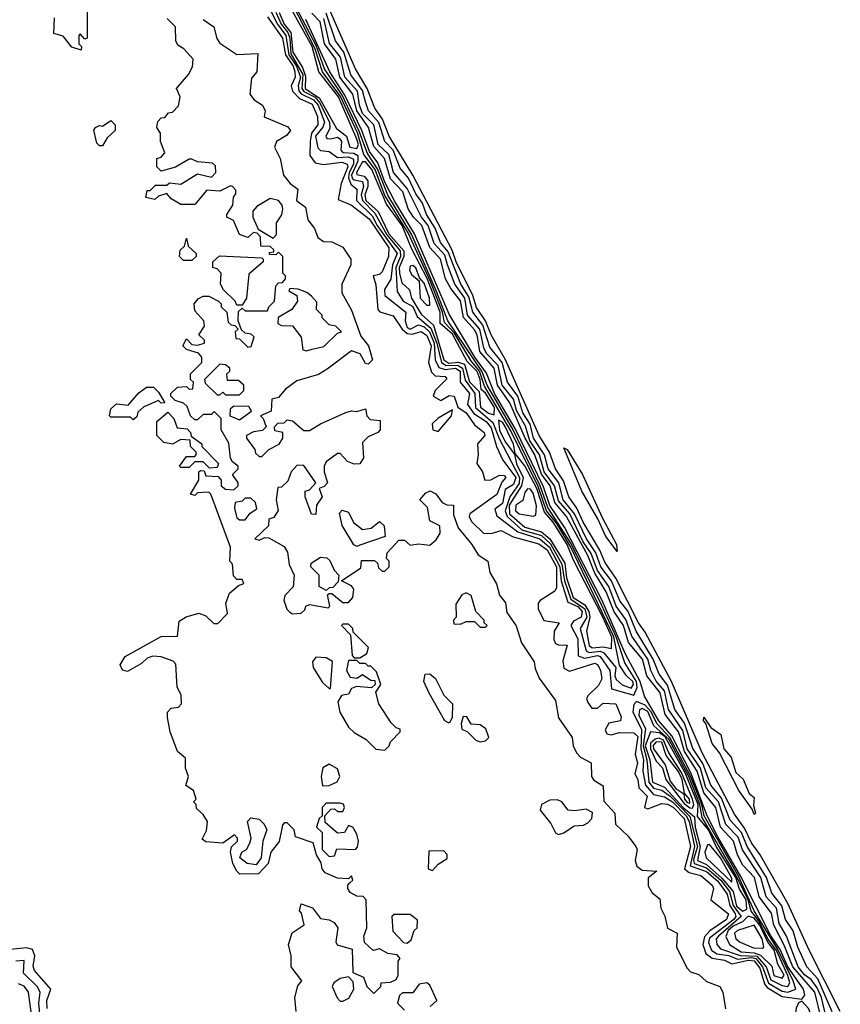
# Model space of a CAD drawing. Extents: x 2889633 to 3052318, y 540750 to 918690.
# Tile 596 of 656: x 2993679 to 2996613, y 826001 to 829521. Entities that reach past the tile are written whole.
import ezdxf

# ---------------------------------------------------------------- set-up
doc = ezdxf.new("R2010")
doc.units = 0

msp = doc.modelspace()

# ---------------------------------------------------------------- linework, layer by layer
at = {"layer": '0CON02XD'}
for points in [[(2995875, 827106.2), (2995886.7, 827133.3), (2995884.1, 827155), (2995842.4, 827222.4), (2995811.9, 827315), (2995759.3, 827429.3), (2995649.7, 827649.7), (2995567, 827777), (2995540, 827855), (2995442.9, 828055), (2995350.8, 828215), (2995332, 828265), (2995210.4, 828445), (2995169, 828549), (2995081.5, 828751.5), (2994995, 828893.3), (2994958.3, 828988.3), (2994922.5, 829042.5), (2994892, 829125), (2994831.7, 829251.7), (2994768.7, 829345), (2994738.6, 829428.6), (2994556.5, 829776.5)], [(2995865, 827131.8), (2995873.6, 827145), (2995871.2, 827155), (2995848.6, 827175), (2995824, 827214), (2995803.6, 827315), (2995649.6, 827635), (2995599.5, 827719.5), (2995563.2, 827765), (2995532.6, 827852.6), (2995435, 828051.8), (2995341.1, 828211.1), (2995323, 828265), (2995292.1, 828302.1), (2995232, 828402), (2995198.4, 828438.4), (2995190.8, 828475), (2995147.3, 828585), (2995068.6, 828758.6), (2994985, 828892.5), (2994950.3, 828985), (2994909.6, 829039.6), (2994886.5, 829116.5), (2994826.2, 829246.2), (2994761.6, 829335), (2994736, 829416), (2994686.5, 829515), (2994600, 829680)], [(2994575, 829555.6), (2994601.1, 829505), (2994631.1, 829465), (2994641.1, 829395), (2994668.8, 829355), (2994682.7, 829315), (2994674.5, 829285), (2994677.1, 829267.1), (2994685.8, 829255.8), (2994730, 829235), (2994745.8, 829215), (2994768.5, 829155), (2994763.1, 829136.9), (2994736.9, 829105), (2994745, 829063.3), (2994755, 829053.8), (2994785, 829050), (2994815, 829028.5), (2994855, 829031.2), (2994872.4, 829022.4), (2994872.3, 829005), (2994857.4, 828975), (2994855.3, 828955.3), (2994863, 828933), (2994884, 828915), (2994882.9, 828875), (2994939.5, 828819.5), (2994956.8, 828785), (2995028.5, 828685), (2995011.8, 828645), (2995006.4, 828593.6), (2994983.7, 828556.3), (2994984.5, 828534.5), (2995060, 828475), (2995057.5, 828445), (2995065, 828420.8), (2995075, 828414.5), (2995105, 828430), (2995125, 828423.6), (2995143.8, 828405), (2995161.1, 828365), (2995164.5, 828304.5), (2995177.4, 828277.4), (2995200.9, 828270.9), (2995237.5, 828275), (2995253.5, 828265), (2995254, 828225), (2995287.8, 828185), (2995280, 828145), (2995303.3, 828113.3), (2995347.1, 828085), (2995365, 828062.5), (2995383.3, 827995), (2995406.9, 827946.9), (2995452.7, 827885), (2995445, 827859.2), (2995415, 827841.2), (2995405, 827792), (2995378.3, 827771.7), (2995385, 827747.5), (2995460.5, 827690.5), (2995539.2, 827665), (2995573.9, 827635), (2995610.8, 827565), (2995615.3, 827515), (2995638.6, 827438.6), (2995675, 827422.7), (2995690.4, 827405), (2995687.1, 827385), (2995659.2, 827370.8), (2995650, 827355), (2995675, 827307.5), (2995676.4, 827246.4), (2995698.8, 827238.8), (2995745, 827247.9), (2995755, 827244.3), (2995788.9, 827195), (2995795, 827128.8), (2995875, 827106.2)], [(2994885, 829060.6), (2994890, 829075), (2994885, 829094), (2994818.8, 829245), (2994749.1, 829335), (2994724.3, 829425), (2994642.3, 829572.3)], [(2996613.1, 825975), (2996501.4, 826195), (2996425, 826361.2), (2996326.9, 826535), (2996295, 826578), (2996270.5, 826630.5), (2996235, 826681.2), (2996119.3, 826900.7), (2996009.5, 827155), (2995915, 827332), (2995891.9, 827365), (2995810.5, 827525), (2995771.7, 827581.7), (2995753.5, 827625), (2995693.5, 827725), (2995671.5, 827775), (2995641.9, 827815), (2995623.1, 827873.1), (2995594.3, 827915), (2995573.3, 827975), (2995536.9, 828035), (2995416.2, 828305), (2995365, 828394), (2995345, 828444.2), (2995312.7, 828492.7), (2995299.6, 828535), (2995239.5, 828655), (2995225, 828697.5), (2995084.5, 828965), (2995000.6, 829105), (2994976.4, 829165), (2994949.4, 829205), (2994920.9, 829275), (2994880, 829345), (2994787.2, 829557.2)], [(2993920, 829555), (2993920, 829455), (2993911.7, 829451.7), (2993895, 829470), (2993890, 829465), (2993890, 829435), (2993900, 829425), (2993898.3, 829411.7), (2993865, 829422.5), (2993835, 829462.5), (2993801.7, 829471.7), (2993803, 829527)], [(2994570, 828495), (2994590, 828515), (2994595, 828570), (2994605, 828580), (2994618.3, 828581.7), (2994630, 828595), (2994630, 828605), (2994620, 828615), (2994620, 828675), (2994605, 828690), (2994595, 828680), (2994571.7, 828681.7), (2994571.7, 828688.3), (2994588.3, 828691.7), (2994588.3, 828698.3), (2994575, 828710), (2994541.7, 828711.7), (2994540, 828745), (2994528.3, 828758.3), (2994515, 828760), (2994495, 828742.5), (2994465, 828753.3), (2994443, 828803), (2994420, 828815), (2994420, 828825), (2994441.7, 828858.3), (2994443, 828887), (2994451.7, 828898.3), (2994451.7, 828911.7), (2994440, 828925), (2994433, 828927), (2994395, 828907.5), (2994348.3, 828911.7), (2994305, 828860), (2994255, 828860), (2994220.7, 828880.7), (2994205, 828900), (2994175, 828890), (2994161.7, 828878.3), (2994130, 828885), (2994135, 828910), (2994145, 828910), (2994165, 828930), (2994205, 828930), (2994215, 828937.5), (2994255, 828932.5), (2994315, 828970), (2994365, 828957.5), (2994380, 828975), (2994378.8, 828998.8), (2994368.3, 829008.3), (2994315, 829012.5), (2994295, 829022.5), (2994285, 829022.5), (2994236.4, 828993.6), (2994185, 828980), (2994170, 828995), (2994170, 829025), (2994185, 829030), (2994197.5, 829045), (2994182.5, 829085), (2994182.5, 829115), (2994170, 829135), (2994173, 829157), (2994185, 829170), (2994198.3, 829171.7), (2994211.7, 829188.3), (2994225, 829190), (2994247, 829213), (2994252.5, 829245), (2994240, 829275), (2994282.5, 829325), (2994297, 829353), (2994299.3, 829379.3), (2994266.4, 829416.4), (2994245, 829430), (2994237.5, 829445), (2994236.7, 829495), (2994206.2, 829525)], [(2994335, 829521.2), (2994373.3, 829495), (2994384.1, 829454.1), (2994395, 829437.5), (2994455, 829396.2), (2994530, 829400), (2994527.5, 829335), (2994508.3, 829311.7), (2994502.5, 829255), (2994517.5, 829235), (2994547.5, 829215), (2994556.7, 829195), (2994553.6, 829173.6), (2994638.3, 829138.3), (2994647.5, 829125), (2994633, 829107), (2994597.5, 829085), (2994590, 829065), (2994610, 829025), (2994622, 828965), (2994646.7, 828935), (2994673.3, 828915), (2994668.8, 828875), (2994700.7, 828850.7), (2994708.8, 828805), (2994733.3, 828775), (2994745, 828742.5), (2994765, 828727.5), (2994795, 828726.7), (2994835, 828707.5), (2994862.5, 828665), (2994863.3, 828645), (2994831.2, 828575), (2994831.2, 828545), (2994865, 828482.5), (2994899.3, 828389.3), (2994926.7, 828355), (2994940, 828305), (2994925, 828290), (2994915, 828292.5), (2994896.4, 828326.4), (2994865, 828337.5), (2994778.3, 828271.7), (2994747.3, 828252.7), (2994670, 828230), (2994630, 828200), (2994605, 828170), (2994580, 828165), (2994578.3, 828121.7), (2994540, 828105), (2994550, 828095), (2994560, 828065), (2994547, 828053), (2994515, 828047.5), (2994490, 828035), (2994490, 828025), (2994520, 827985), (2994521.7, 827971.7), (2994535, 827960), (2994545, 827960), (2994570, 827985), (2994606.4, 828003.6), (2994620, 828025), (2994620, 828045), (2994591.7, 828051.7), (2994590, 828065), (2994601.7, 828078.3), (2994625, 828080), (2994635, 828090), (2994655, 828087.5), (2994695, 828052.5), (2994715, 828052.5), (2994755, 828076.7), (2994845, 828116.2), (2994865, 828122.5), (2994885, 828120), (2994915, 828130), (2994920, 828105), (2994931.7, 828091.7), (2994968.3, 828088.3), (2994967.5, 828055), (2994960, 828045), (2994925, 828030), (2994905, 828010), (2994908.8, 827955), (2994895, 827933.3), (2994875, 827932), (2994851.7, 827941.7), (2994825, 827970), (2994815, 827970), (2994775, 827940), (2994767.5, 827925), (2994767.5, 827905), (2994780, 827865), (2994768.3, 827851.7), (2994750, 827845), (2994760, 827815), (2994740, 827785), (2994738.3, 827751.7), (2994723, 827753), (2994700, 827815), (2994700, 827835), (2994715, 827840), (2994737.5, 827865), (2994695, 827927.5), (2994671.7, 827928.3), (2994650, 827905), (2994638.3, 827871.7), (2994615, 827850), (2994601.7, 827848.3), (2994596.2, 827805), (2994603.3, 827766.7), (2994588.3, 827741.7), (2994570, 827735), (2994568.3, 827711.7), (2994520, 827665), (2994535, 827660), (2994555, 827670), (2994569.3, 827669.3), (2994625, 827637.5), (2994637, 827617), (2994643, 827573), (2994660, 827535), (2994657, 827493), (2994627.5, 827462.5), (2994623.8, 827446.2), (2994634.1, 827414.1), (2994645, 827402.5), (2994655, 827397.5), (2994685, 827400), (2994698.3, 827411.7), (2994702.5, 827425), (2994715, 827430), (2994781.7, 827418.3), (2994787.5, 827425), (2994780, 827465), (2994785, 827470), (2994795, 827470), (2994835, 827437.5), (2994855, 827437.5), (2994870, 827455), (2994873.3, 827485), (2994865, 827497.5), (2994830, 827515), (2994898.3, 827561.7), (2994901.7, 827588.3), (2994947.5, 827587.5), (2994958.3, 827578.3), (2994961.7, 827561.7), (2994975, 827550), (2994985, 827550), (2995000, 827565), (2995000, 827585), (2994990, 827595), (2994992.5, 827615), (2995035, 827660), (2995055, 827660), (2995075, 827642.5), (2995105, 827647.5), (2995145, 827642.5), (2995168.3, 827661.7), (2995182.5, 827685), (2995181.7, 827711.7), (2995145, 827730), (2995137, 827777), (2995110, 827805), (2995130.7, 827829.3), (2995147, 827837), (2995166.4, 827826.4), (2995190, 827795), (2995206.2, 827786.2), (2995230, 827785), (2995230.7, 827750.7), (2995246.7, 827705), (2995296.2, 827645), (2995318.3, 827608.3), (2995352.5, 827585), (2995360, 827545), (2995383.9, 827503.9), (2995394.2, 827464.2), (2995415.8, 827435.8), (2995421.4, 827401.4), (2995453.6, 827353.6), (2995473, 827293), (2995518.8, 827225), (2995521.7, 827201.7), (2995536.8, 827166.8)], [(2994565, 829531.2), (2994618.5, 829455), (2994628.9, 829395), (2994656.7, 829355), (2994663.1, 829335), (2994663.8, 829315), (2994650, 829285), (2994654.2, 829265), (2994679.6, 829239.6), (2994725, 829219.4), (2994744.4, 829175), (2994745.6, 829145), (2994722.1, 829115), (2994718.2, 829085), (2994716.2, 829035), (2994735, 829008.8), (2994765, 829002.9), (2994831.1, 829011.1), (2994850, 829005), (2994852.2, 828995), (2994828.8, 828935), (2994818.3, 828878.3), (2994865, 828857.5), (2994928.7, 828808.7), (2994999.4, 828705), (2994998, 828675), (2994975, 828620), (2994965, 828610), (2994942.5, 828605), (2994953, 828573), (2994960, 828485), (2994966.4, 828476.4), (2995015, 828462.5), (2995046.5, 828415), (2995065, 828398.8), (2995082.9, 828397.1), (2995115, 828406.9), (2995135, 828392.5), (2995150, 828355), (2995140.6, 828295), (2995151.5, 828261.5), (2995165, 828248), (2995200, 828245), (2995206.7, 828236.7), (2995164.2, 828195.8), (2995157.5, 828175), (2995185, 828160), (2995215, 828177.5), (2995232.5, 828175), (2995246.2, 828136.2), (2995275, 828115.8), (2995305, 828072.5), (2995340, 828045), (2995342.5, 828035), (2995315.8, 828005), (2995318.8, 827965), (2995313.3, 827935), (2995333.3, 827905), (2995342.5, 827875), (2995363.6, 827876.4), (2995395, 827893.3), (2995411.7, 827891.7), (2995417.5, 827885), (2995402.7, 827867.3), (2995385, 827823.8), (2995288.8, 827755), (2995286.2, 827745), (2995295, 827726.7), (2995337.5, 827685), (2995365, 827684.4), (2995400, 827695), (2995442.9, 827672.9), (2995535, 827647.8), (2995565, 827625.6), (2995598.2, 827565), (2995598.8, 827491.2), (2995592, 827478), (2995540, 827445), (2995533.3, 827435), (2995533.3, 827415), (2995552.7, 827372.7), (2995607.5, 827365), (2995590, 827335), (2995589.2, 827305), (2995595, 827291.2), (2995605, 827286), (2995636.7, 827285), (2995620.5, 827229.5), (2995625, 827203.3), (2995645, 827192), (2995735, 827221.2), (2995746.2, 827215), (2995756, 827195), (2995760, 827165), (2995749.1, 827140.9), (2995711.2, 827105), (2995706.2, 827095), (2995710, 827080), (2995725, 827060), (2995745, 827060), (2995765, 827077.5), (2995810, 827075), (2995829.3, 827029.3), (2995827.5, 827015), (2995785, 827006), (2995772.7, 826982.7), (2995778.3, 826968.3), (2995794.2, 826964.2), (2995823.3, 826973.3), (2995875, 826971.2), (2995888.6, 826958.6), (2995879.2, 826895), (2995888.1, 826865), (2995878.8, 826825), (2995888.8, 826805), (2995893.3, 826775), (2995923.1, 826745), (2995912.5, 826705), (2995925, 826700), (2995975, 826719.2), (2995995, 826717.1), (2996015, 826705.5), (2996055, 826665.5), (2996077.7, 826565), (2996055.8, 826485), (2996072.2, 826472.2), (2996115, 826461.2), (2996155, 826426.7), (2996160, 826415), (2996150, 826375), (2996213.8, 826325), (2996205.7, 826305), (2996146.5, 826263.5), (2996128.1, 826241.9), (2996121.9, 826215), (2996132.6, 826182.6), (2996155, 826165.6), (2996198.5, 826158.5), (2996225.6, 826145.6), (2996285, 826159.2), (2996305, 826156.5), (2996325, 826130), (2996341.5, 826075), (2996351.6, 826061.6), (2996405, 826029.5), (2996475, 826020)], [(2994595, 829547.5), (2994614.1, 829505), (2994638.1, 829475), (2994645.2, 829455), (2994649, 829399), (2994691, 829325), (2994688.2, 829275), (2994695, 829264.7), (2994735, 829244.1), (2994751.4, 829225), (2994786.8, 829155), (2994787.5, 829132.5), (2994773.8, 829105), (2994776.7, 829096.7), (2994790, 829095), (2994815, 829100.8), (2994823.8, 829095), (2994829.2, 829085), (2994827.5, 829055), (2994835, 829046), (2994874, 829044), (2994888.6, 829035), (2994888.2, 829015), (2994865.4, 828965), (2994868.2, 828955), (2994875, 828948.2), (2994905, 828942), (2994908.8, 828925), (2994900, 828895), (2994904.6, 828875), (2994949.1, 828829.1), (2994991.7, 828751.7), (2995039.1, 828695), (2995041.2, 828675), (2995023.4, 828635), (2995029.3, 828549.3), (2995050, 828515), (2995085, 828495.6), (2995100.5, 828460.5), (2995148.5, 828418.5), (2995170.7, 828365), (2995187.3, 828295), (2995204.2, 828284.2), (2995245, 828285.8), (2995262.3, 828275), (2995271.8, 828231.8), (2995306.8, 828185), (2995308.2, 828135), (2995371.1, 828081.1), (2995393.8, 828023.8), (2995466.5, 827885), (2995465, 827863.1), (2995431.1, 827815), (2995414.4, 827765), (2995421.5, 827745), (2995475, 827697.5), (2995545, 827676.7), (2995576.8, 827646.8), (2995617.8, 827575), (2995626.4, 827515), (2995649.5, 827449.5), (2995699.2, 827415), (2995706.4, 827385), (2995682.9, 827345), (2995704.6, 827264.6), (2995715, 827258.5), (2995755, 827263.6), (2995768, 827258), (2995810, 827205), (2995806.9, 827175), (2995811.8, 827161.8), (2995833, 827143), (2995865, 827131.8)], [(2994606.7, 829546.7), (2994624.7, 829505), (2994648.8, 829475), (2994655.2, 829405), (2994690.3, 829350.3), (2994700.8, 829319.2), (2994700, 829275), (2994750.9, 829240.9), (2994812.2, 829132.2), (2994847.8, 829105), (2994859.2, 829065), (2994885, 829060.6)], [(2996475, 826020), (2996485.7, 826034.3), (2996481.1, 826055), (2996425, 826134.7), (2996397.7, 826197.7), (2996365, 826245.5), (2996257.7, 826457.7), (2996175, 826600), (2996136.7, 826675), (2996079.2, 826829.2), (2996010.6, 826960.6), (2995964.8, 827014.8), (2995912.8, 827102.8), (2995897.7, 827155), (2995845, 827252.5), (2995761.9, 827445), (2995627.1, 827707.1), (2995574.1, 827784.1), (2995551.5, 827851.5), (2995450.1, 828060.1), (2995376.5, 828185), (2995347.7, 828257.7), (2995306, 828315), (2995215, 828468), (2995090.9, 828755), (2995020.8, 828870.8), (2994985, 828940), (2994959.1, 829009.1), (2994930, 829050), (2994902.1, 829125), (2994841.6, 829251.6), (2994788.2, 829335), (2994701.8, 829521.8)], [(2996545, 825952), (2996522.1, 826045), (2996443.6, 826135), (2996412.7, 826212.7), (2996375, 826283.8), (2996367.1, 826327.1), (2996322.5, 826385), (2996306.9, 826455), (2996265, 826498.8), (2996245.7, 826535), (2996230.8, 826585), (2996185, 826634), (2996168.5, 826705), (2996125, 826757.1), (2996101.1, 826835), (2996056, 826905), (2996041.8, 826955), (2996035, 826975.7), (2995987.3, 827037.3), (2995968.9, 827115), (2995921.5, 827175), (2995905.6, 827235), (2995855.5, 827295), (2995837.5, 827355), (2995805, 827404.3), (2995775.9, 827475.9), (2995735, 827541.9), (2995710.8, 827605), (2995634.7, 827744.7), (2995592.7, 827795), (2995576.2, 827855), (2995545, 827896.7), (2995521.3, 827965), (2995485.9, 828025), (2995431.8, 828151.8), (2995387.7, 828215), (2995375.3, 828275.3), (2995324.6, 828335), (2995314.5, 828395), (2995305, 828412.5), (2995266, 828456), (2995255, 828516.2), (2995220.4, 828560.4), (2995201.9, 828595), (2995184.2, 828665), (2995146.1, 828706.1), (2995116.9, 828785), (2995087.1, 828815), (2995068.1, 828845), (2995049.4, 828905), (2995005, 828952.5), (2994983.5, 829025), (2994945, 829067.1), (2994926.7, 829135), (2994884.7, 829195), (2994870.5, 829255), (2994824, 829315), (2994809.5, 829379.5), (2994769.2, 829435), (2994753, 829513), (2994724, 829544)], [(2996560.6, 825965), (2996546.4, 826025), (2996529.9, 826059.9), (2996509.4, 826089.4), (2996485, 826106.9), (2996462.2, 826135), (2996420.8, 826245), (2996395, 826290), (2996384.5, 826344.5), (2996348.1, 826385), (2996329.1, 826455), (2996263.9, 826553.9), (2996248.5, 826598.5), (2996203.9, 826643.9), (2996177.3, 826725), (2996132.7, 826775), (2996112.9, 826845), (2996065.5, 826915), (2996049.9, 826979.9), (2995998.9, 827055), (2995985, 827122), (2995955, 827155.8), (2995935.9, 827194.1), (2995925.5, 827235), (2995867.2, 827317.2), (2995846.7, 827376.7), (2995811.8, 827425), (2995785.5, 827495), (2995745, 827551.4), (2995722.5, 827612.5), (2995693.8, 827655), (2995645.5, 827755), (2995605, 827800.8), (2995591.5, 827855), (2995553.9, 827905), (2995537.1, 827965), (2995503.3, 828015), (2995487.9, 828067.9), (2995455, 828124), (2995444.5, 828165), (2995404.5, 828215), (2995390, 828285), (2995347.6, 828327.6), (2995338, 828348), (2995324.7, 828414.7), (2995280.5, 828465), (2995270.4, 828525), (2995234.4, 828575), (2995208.8, 828645), (2995198.9, 828678.9), (2995160.9, 828720.9), (2995140, 828785), (2995115.6, 828815), (2995065, 828918), (2995015.7, 828975), (2994999.1, 829039.1), (2994960.6, 829075), (2994945.6, 829145), (2994905, 829185.8), (2994893.6, 829215), (2994886.5, 829265), (2994841.5, 829315), (2994826.6, 829386.6), (2994786.3, 829436.3), (2994766.4, 829525)], [(2996584.5, 825974.5), (2996532.4, 826092.4), (2996494, 826135), (2996460.8, 826205), (2996444.4, 826264.4), (2996417.5, 826305), (2996403.8, 826353.8), (2996368.7, 826398.7), (2996348.9, 826455), (2996280, 826565), (2996259.5, 826615), (2996219.8, 826659.8), (2996188.2, 826738.2), (2996150.6, 826785), (2996122.1, 826862.1), (2996085.5, 826915.5), (2996056, 827006), (2996021.9, 827055), (2995995, 827142), (2995965, 827181.2), (2995944.5, 827235), (2995883.1, 827335), (2995854.4, 827405), (2995825, 827443.8), (2995795.3, 827515.3), (2995756.7, 827565), (2995739.1, 827615), (2995705.3, 827665.3), (2995662.9, 827755), (2995622.2, 827805), (2995606.5, 827865), (2995568.1, 827915), (2995555.4, 827965.4), (2995516.7, 828025), (2995504.5, 828075), (2995477.8, 828115), (2995460, 828175), (2995423.1, 828225), (2995403.6, 828295), (2995360.2, 828350.2), (2995335, 828429.2), (2995298.9, 828475), (2995285, 828530), (2995256.5, 828575), (2995210.9, 828690.9), (2995183.1, 828725), (2995165, 828776), (2995133.3, 828825), (2995119.5, 828865), (2995095, 828898), (2995068.9, 828955), (2995039.7, 828989.7), (2995015, 829054), (2994984.2, 829085), (2994963.1, 829153.1), (2994925.8, 829195), (2994915, 829227.5), (2994905, 829268), (2994863.6, 829323.6), (2994837.5, 829405), (2994808.6, 829445), (2994774.7, 829544.7)], [(2993975, 829070), (2993965, 829070), (2993955, 829080), (2993943.6, 829126.4), (2993950, 829135), (2993965, 829142.5), (2993975, 829140), (2994005, 829160), (2994020, 829145), (2994020, 829125), (2993991.7, 829098.3), (2993975, 829070)], [(2995375, 828108), (2995376.4, 828135), (2995345, 828185.5), (2995329.2, 828199.2), (2995325.7, 828235), (2995315, 828262.9), (2995278.9, 828298.9), (2995226.7, 828396.7), (2995181.9, 828435), (2995182.6, 828475), (2995135.9, 828595.9), (2995081.1, 828701.1), (2995046, 828785), (2994991.1, 828861.1), (2994938.2, 828985), (2994915, 829012.5), (2994905, 829013.1), (2994883.6, 828975), (2994885, 828967.5), (2994911.1, 828961.1), (2994923.6, 828945), (2994923.9, 828925), (2994912.9, 828895), (2994916.3, 828875), (2994961.2, 828835), (2994999.2, 828755), (2995052, 828695), (2995052.5, 828675), (2995035.3, 828635), (2995036.7, 828615), (2995045, 828580), (2995072.5, 828555), (2995075.6, 828545), (2995080, 828525), (2995115, 828468.1), (2995158.8, 828428.8), (2995195.2, 828305.2), (2995213.5, 828293.5), (2995247.1, 828297.1), (2995269.3, 828289.3), (2995286.9, 828226.9), (2995322.1, 828192.1), (2995326.4, 828136.4), (2995355, 828114.6), (2995375, 828108)], [(2994585, 828740), (2994597, 828753), (2994597.5, 828795), (2994616.7, 828823.3), (2994620, 828845), (2994617.7, 828857.7), (2994604.1, 828874.1), (2994575, 828881.2), (2994527, 828853), (2994513, 828837), (2994512.5, 828815), (2994531.7, 828771.7), (2994585, 828740)], [(2994295, 828660), (2994265, 828660), (2994250, 828675), (2994253, 828697), (2994268.3, 828711.7), (2994275, 828740), (2994281.7, 828711.7), (2994310, 828685), (2994310, 828675), (2994295, 828660)], [(2994475, 828500), (2994455, 828500), (2994450, 828515), (2994407.5, 828555), (2994397.5, 828575), (2994400, 828615), (2994385, 828630), (2994370, 828635), (2994370, 828655), (2994393, 828677), (2994545, 828670), (2994550, 828665), (2994550, 828655), (2994498.3, 828611.7), (2994490, 828525), (2994475, 828500)], [(2995145, 828500), (2995144.3, 828525.7), (2995125, 828579.2), (2995108, 828598), (2995095, 828633.8), (2995085, 828642), (2995075, 828640), (2995072.5, 828625), (2995079.5, 828609.5), (2995107, 828587), (2995111.2, 828525), (2995135, 828500), (2995145, 828500)], [(2994705, 828336.7), (2994725, 828343.3), (2994767, 828353), (2994815, 828400), (2994830, 828405), (2994810, 828425), (2994785, 828430), (2994760, 828455), (2994760, 828465), (2994740, 828485), (2994741.7, 828511.7), (2994723, 828533), (2994706.1, 828546.1), (2994675, 828557.5), (2994645, 828560), (2994641.7, 828551.7), (2994670, 828535), (2994672.5, 828515), (2994652.5, 828485), (2994603.6, 828456.4), (2994602.5, 828435), (2994615, 828427.5), (2994655, 828426.7), (2994685.7, 828385.7), (2994691.2, 828341.2), (2994705, 828336.7)], [(2994667.5, 825975), (2994663.3, 826025), (2994673, 826067), (2994687.5, 826085), (2994650, 826135), (2994650, 826175), (2994640, 826215), (2994653.8, 826256.2), (2994696.7, 826285), (2994687, 826327), (2994680, 826335), (2994685, 826360), (2994726.1, 826346.1), (2994755, 826307.5), (2994785, 826303.3), (2994803.9, 826293.9), (2994816.2, 826275), (2994810, 826225), (2994813.9, 826213.9), (2994868.3, 826198.3), (2994870, 826115), (2994908.3, 826098.3), (2994920, 826065), (2994945, 826040), (2994970, 826065), (2994971.7, 826078.3), (2995005, 826080), (2995025, 826090), (2995032.5, 826105), (2995032.5, 826155), (2995040, 826165), (2995028.3, 826178.3), (2994995, 826182.5), (2994965, 826200), (2994943, 826193), (2994911.7, 826221.7), (2994910, 826245), (2994920, 826275), (2994917.5, 826375), (2994907, 826387), (2994885, 826387.5), (2994860.7, 826400.7), (2994852.5, 826415), (2994852.5, 826427.5), (2994860, 826435), (2994870, 826445), (2994865, 826460), (2994855, 826450), (2994815, 826452.5), (2994771.7, 826471.7), (2994760, 826485), (2994757, 826507), (2994740, 826535), (2994728.3, 826578.3), (2994665, 826600), (2994660, 826625), (2994635, 826650), (2994625, 826650), (2994618.3, 826641.7), (2994607, 826583), (2994576.7, 826545), (2994568, 826505), (2994532.7, 826467.3), (2994466.4, 826466.4), (2994455, 826476.7), (2994441.4, 826505), (2994432.5, 826545), (2994436, 826564), (2994457.5, 826585), (2994457.5, 826595), (2994447, 826607), (2994405, 826577.5), (2994345, 826582.5), (2994331.7, 826591.7), (2994347, 826623), (2994350, 826655), (2994335, 826680), (2994311.7, 826701.7), (2994310, 826715), (2994300, 826725), (2994310, 826735), (2994300, 826765), (2994273, 826783), (2994282.5, 826815), (2994272.5, 826845), (2994271.7, 826881.7), (2994243.3, 826905), (2994217.5, 826975), (2994207, 827027), (2994207.5, 827045), (2994220.7, 827059.3), (2994247, 827063), (2994257.5, 827075), (2994257, 827107), (2994242.5, 827135), (2994237, 827217), (2994227.7, 827227.7), (2994185, 827243.8), (2994155, 827246), (2994135, 827238.8), (2994115, 827220), (2994065, 827191.2), (2994046.2, 827196.2), (2994038.8, 827215), (2994056.7, 827245), (2994185, 827316), (2994243, 827317), (2994248.8, 827371.2), (2994273.8, 827386.2), (2994319.3, 827399.3), (2994345, 827390), (2994373, 827363), (2994387, 827363), (2994421.7, 827398.3), (2994416.7, 827435), (2994428.8, 827471.2), (2994461.7, 827498.3), (2994480, 827505), (2994475, 827520), (2994455, 827520), (2994443, 827533), (2994440, 827575), (2994430, 827585), (2994432.5, 827635), (2994362.5, 827825), (2994355, 827832.5), (2994315, 827830), (2994305, 827820), (2994290, 827825), (2994320, 827875), (2994320, 827905), (2994325, 827910), (2994338.3, 827908.3), (2994345, 827890), (2994388.3, 827888.3), (2994400, 827875), (2994400, 827855), (2994415, 827842.5), (2994445, 827840), (2994460, 827855), (2994460, 827865), (2994440, 827895), (2994460, 827915), (2994460, 827925), (2994440, 827940), (2994433.3, 827953.3), (2994427, 828007), (2994400, 828055), (2994400, 828095), (2994375, 828120), (2994365, 828110), (2994335, 828110), (2994315, 828090), (2994305, 828090), (2994290, 828105), (2994278.3, 828138.3), (2994265, 828150), (2994235, 828160), (2994220, 828175), (2994220, 828185), (2994243, 828207), (2994275, 828210), (2994285, 828200), (2994298.3, 828201.7), (2994300, 828225), (2994290, 828235), (2994290, 828255), (2994330, 828295), (2994330, 828315), (2994318.3, 828328.3), (2994275, 828342.5), (2994262.5, 828355), (2994275, 828380), (2994295, 828360), (2994315, 828357.5), (2994340, 828365), (2994340, 828375), (2994320, 828395), (2994340, 828425), (2994337.5, 828445), (2994305, 828480), (2994302.5, 828505), (2994317, 828523), (2994335, 828532.5), (2994355, 828532.5), (2994390, 828515), (2994400, 828505), (2994400, 828495), (2994420, 828475), (2994425, 828440), (2994435, 828430), (2994448.3, 828428.3), (2994460, 828415), (2994450, 828405), (2994451.7, 828381.7), (2994465, 828380), (2994495, 828350), (2994507, 828353), (2994517.5, 828387.5), (2994507, 828397), (2994485, 828400), (2994471.7, 828411.7), (2994460, 828445), (2994461.7, 828478.3), (2994475, 828490), (2994485, 828480), (2994565, 828480), (2994570, 828495)], [(2994465, 828180), (2994480, 828195), (2994480, 828215), (2994461.7, 828231.7), (2994421.7, 828231.7), (2994420, 828255), (2994430, 828265), (2994430, 828275), (2994415, 828287.5), (2994395, 828290), (2994340, 828235), (2994341.7, 828221.7), (2994385, 828180), (2994395, 828180), (2994405, 828190), (2994415, 828180), (2994465, 828180)], [(2994085, 828090), (2994075, 828100), (2994005, 828100), (2994000, 828105), (2994005, 828130), (2994025, 828147.5), (2994067, 828143), (2994105, 828187.5), (2994133, 828207), (2994157, 828207), (2994175, 828190), (2994198.3, 828151.7), (2994185, 828150), (2994175, 828160), (2994123, 828137), (2994101.7, 828118.3), (2994098.3, 828101.7), (2994085, 828090)], [(2994358.3, 827918.3), (2994335, 827940), (2994305, 827940), (2994285, 827920), (2994255, 827920), (2994250, 827925), (2994275, 827960), (2994305, 827960), (2994310, 827965), (2994310, 827975), (2994290, 827995), (2994288.3, 828018.3), (2994255, 828020), (2994225, 828003.3), (2994195, 828010), (2994170, 828035), (2994170, 828085), (2994208.3, 828118.3), (2994230, 828095), (2994241.7, 828061.7), (2994278.3, 828058.3), (2994290, 828045), (2994291.7, 828031.7), (2994330, 828005), (2994330, 827995), (2994390, 827935), (2994385, 827920), (2994358.3, 827918.3)], [(2994465, 828090), (2994508.3, 828121.7), (2994498.3, 828138.3), (2994445, 828140), (2994431.7, 828128.3), (2994430, 828105), (2994465, 828090)], [(2995175, 828049.4), (2995222.5, 828105), (2995226.7, 828126.7), (2995175, 828096.7), (2995154.3, 828075.7), (2995156.2, 828055), (2995175, 828049.4)], [(2995795, 827273.3), (2995795.8, 827314.2), (2995764.3, 827385), (2995659, 827589), (2995636.7, 827645), (2995586.6, 827725), (2995555, 827760), (2995528, 827845), (2995485, 827926.7), (2995450.7, 827970.7), (2995445, 828003.3), (2995415, 828066.9), (2995405, 828082.5), (2995390.6, 828089.4), (2995395, 828054), (2995415, 828011.9), (2995448.3, 827968.3), (2995455, 827933.8), (2995479.6, 827885), (2995472.9, 827855), (2995429.5, 827785), (2995430.9, 827755), (2995485, 827707.3), (2995545, 827690), (2995574.8, 827664.8), (2995627.6, 827577.6), (2995634.7, 827525.3), (2995658.2, 827455), (2995699.7, 827429.7), (2995713.8, 827405), (2995717.4, 827385), (2995705.3, 827335.3), (2995715, 827284), (2995725.6, 827275.6), (2995765, 827279.2), (2995795, 827273.3)], [(2995815, 827620), (2995775, 827673.3), (2995746.7, 827736.7), (2995688.8, 827835), (2995625, 827990), (2995636.2, 827985), (2995691.2, 827895), (2995761.2, 827741.2), (2995813.3, 827645), (2995815, 827620)], [(2995515, 827746.7), (2995525, 827750), (2995526.9, 827783.1), (2995515, 827828), (2995505, 827843.1), (2995495, 827844.4), (2995485, 827831.2), (2995477.9, 827802.1), (2995453.1, 827785), (2995452.3, 827765), (2995465.5, 827754.5), (2995515, 827746.7)], [(2994465, 827732.5), (2994485, 827733.3), (2994503.6, 827756.4), (2994527, 827773), (2994522.5, 827795), (2994505, 827810), (2994485, 827810), (2994475, 827800), (2994450, 827795), (2994447.5, 827775), (2994455, 827740), (2994465, 827732.5)], [(2994885, 827637.5), (2994873.6, 827643.6), (2994832.3, 827712.3), (2994822.5, 827757.5), (2994832.5, 827767.5), (2994855, 827760), (2994873.1, 827723.1), (2994905, 827698.8), (2994936.2, 827703.8), (2994965, 827727.5), (2994981.7, 827711.7), (2994986.1, 827673.9), (2994895, 827642.5), (2994885, 827637.5)], [(2994775, 827480), (2994750, 827495), (2994750, 827535), (2994720, 827565), (2994721.7, 827578.3), (2994755, 827600), (2994777, 827597), (2994788.3, 827588.3), (2994803, 827553), (2994820, 827535), (2994818.3, 827511.7), (2994798.3, 827491.7), (2994785, 827490), (2994775, 827480)], [(2995345, 827350), (2995350, 827355), (2995340, 827365), (2995340, 827375), (2995310, 827405), (2995293, 827463), (2995275, 827472.5), (2995260, 827465), (2995238.3, 827431.7), (2995240, 827385), (2995230, 827375), (2995231.7, 827361.7), (2995255, 827360), (2995275, 827370), (2995305, 827370), (2995325, 827350), (2995345, 827350)], [(2994895, 827240), (2994920, 827255), (2994926.7, 827276.7), (2994871.7, 827331.7), (2994870, 827345), (2994855, 827360), (2994835, 827360), (2994830, 827355), (2994861.7, 827321.7), (2994868.3, 827248.3), (2994875, 827240), (2994895, 827240)], [(2994790, 827130), (2994797, 827227), (2994775, 827240), (2994738.3, 827241.7), (2994726, 827225), (2994728, 827205), (2994761.7, 827151.7), (2994785, 827130), (2994790, 827130)], [(2994985, 826910), (2995000, 826925), (2995005, 826940), (2995040, 826975), (2995040, 826985), (2995025, 826990), (2995007, 827007), (2994963.3, 827075), (2994952.5, 827117.5), (2994970, 827145), (2994955, 827190), (2994935, 827210), (2994925, 827210), (2994915, 827220), (2994895, 827220), (2994885, 827230), (2994855, 827230), (2994847.5, 827195), (2994860.7, 827170.7), (2994885, 827167.5), (2994905, 827180), (2994935, 827160), (2994948.3, 827158.3), (2994950, 827145), (2994937.5, 827132.5), (2994883, 827137), (2994865, 827130), (2994855, 827110), (2994830, 827105), (2994817, 827083), (2994823.3, 827045), (2994855, 826992.5), (2994875, 826973.3), (2994918.3, 826948.3), (2994953, 826913), (2994985, 826910)], [(2995215, 827006.2), (2995198.8, 827015), (2995142.9, 827112.9), (2995124, 827155), (2995128.8, 827181.2), (2995145, 827182), (2995165.7, 827165.7), (2995196, 827106), (2995226, 827075), (2995225.6, 827025), (2995215, 827006.2)], [(2995536.8, 827166.8), (2995595, 827087.5), (2995606, 827025), (2995654, 826955), (2995657.5, 826925), (2995669.7, 826899.7), (2995684.2, 826884.2), (2995722.5, 826865), (2995723.8, 826815), (2995732.1, 826802.1), (2995765, 826782.5), (2995768, 826728), (2995806.7, 826685), (2995808.8, 826645), (2995855, 826602.5), (2995882.5, 826565), (2995886.7, 826555), (2995880, 826515), (2995886.2, 826495), (2995905, 826481.2), (2995957.5, 826477.5), (2995926.4, 826453.6), (2995926.2, 826425), (2995940, 826400), (2995967.7, 826377.7), (2995971.2, 826345), (2995985.8, 826315.8), (2995995, 826273.3), (2996030, 826255), (2996027.5, 826205), (2996065, 826130), (2996077.3, 826117.3), (2996107.3, 826107.3), (2996135, 826083.3), (2996182.5, 826065), (2996192.5, 826045), (2996202.5, 825985)], [(2996425, 826044.6), (2996454, 826055), (2996444.1, 826085), (2996389, 826199), (2996305, 826335.5), (2996249.2, 826459.2), (2996125.8, 826675), (2996117.5, 826715), (2996076.9, 826816.9), (2996004, 826955), (2995956.9, 827005), (2995936.9, 827046.9), (2995915, 827070.8), (2995885, 827083.8), (2995875, 827072.5), (2995871.4, 827045), (2995902.1, 826985), (2995899.7, 826915), (2995909.2, 826875), (2995907.1, 826835), (2995917.1, 826785), (2995945, 826750.8), (2995985, 826742.7), (2996012.7, 826725), (2996062, 826675), (2996073.1, 826655), (2996091.2, 826565), (2996076.2, 826496.2), (2996135, 826475.4), (2996175, 826441.5), (2996208.8, 826395), (2996218.2, 826355), (2996237.1, 826325), (2996239.1, 826315), (2996232.2, 826305), (2996145, 826237.5), (2996142, 826222), (2996153.1, 826195), (2996171.1, 826181.1), (2996215, 826175.4), (2996245, 826162.9), (2996295, 826169), (2996310.5, 826165), (2996334.7, 826135), (2996356.8, 826076.8), (2996405, 826048.2), (2996425, 826044.6)], [(2996425, 826064.4), (2996432.1, 826077.9), (2996426, 826104), (2996385, 826193.1), (2996354.7, 826234.7), (2996321.2, 826301.2), (2996294.2, 826334.2), (2996283.8, 826375), (2996244.9, 826455), (2996119, 826669), (2996110.8, 826715), (2996071.2, 826815), (2995999.6, 826949.6), (2995946.8, 826996.8), (2995925, 827048), (2995905, 827059.1), (2995895, 827053.8), (2995893.2, 827035), (2995916.3, 826986.3), (2995908.3, 826925), (2995921.9, 826875), (2995928.2, 826795), (2995945, 826773.6), (2995975, 826766.4), (2996005, 826745.3), (2996075, 826672.9), (2996102.1, 826565), (2996088.5, 826518.5), (2996090.5, 826505), (2996135, 826489.1), (2996185.4, 826445.4), (2996217.2, 826405), (2996230.3, 826355), (2996258.5, 826315), (2996177.5, 826245), (2996169.2, 826235), (2996172, 826215), (2996185, 826199.2), (2996255, 826175.4), (2996315, 826173.6), (2996347.9, 826135), (2996365, 826088.9), (2996405, 826068.1), (2996425, 826064.4)], [(2995325, 826940), (2995345, 826943.3), (2995356.7, 826955), (2995345.9, 826985.9), (2995325, 827000), (2995293, 827003), (2995278.3, 827028.3), (2995265, 827030), (2995257.5, 827005), (2995260, 826985), (2995280, 826975), (2995310, 826945), (2995325, 826940)], [(2996305, 826680), (2996298.3, 826698.3), (2996250, 826765), (2996180.7, 826900.7), (2996155, 826933.3), (2996132.5, 827005), (2996123.8, 827015), (2996125, 827027.5), (2996150.7, 826990.7), (2996186.2, 826966.2), (2996196.7, 826915), (2996222.5, 826885), (2996239.3, 826829.3), (2996266.2, 826806.2), (2996287.5, 826755), (2996305, 826740), (2996302.5, 826712.5), (2996310, 826685), (2996305, 826680)], [(2996265, 826334.5), (2996278.9, 826341.1), (2996276.9, 826375), (2996252.3, 826412.3), (2996239, 826455), (2996169.3, 826565), (2996141.6, 826625), (2996102.7, 826672.7), (2996104.5, 826715), (2996058.5, 826828.5), (2995987.2, 826957.2), (2995965, 826971.1), (2995935, 826975.7), (2995916, 826925), (2995931.6, 826875), (2995941.5, 826795), (2995985, 826776.9), (2996053, 826703), (2996091.4, 826671.4), (2996093.6, 826635), (2996111.9, 826565), (2996102.7, 826515), (2996135, 826500.8), (2996190.5, 826450.5), (2996230, 826405), (2996241.9, 826351.9), (2996265, 826334.5)], [(2996085, 826702.7), (2996089.8, 826715), (2996085.2, 826735), (2996045, 826830), (2996000.3, 826900.3), (2995980.5, 826945), (2995965, 826952.9), (2995951, 826949), (2995934.7, 826935), (2995934.4, 826915), (2995955, 826870.6), (2995976.9, 826846.9), (2995989.7, 826805), (2996055, 826718.8), (2996075, 826703.3), (2996085, 826702.7)], [(2996075, 826720), (2996074.2, 826735), (2996055.7, 826755.7), (2996047.8, 826805), (2996035, 826833.6), (2995990.4, 826890.4), (2995975, 826938.2), (2995955, 826939.3), (2995943.9, 826926.1), (2995944.7, 826915), (2995986.8, 826856.8), (2996005, 826798.9), (2996025, 826772.3), (2996054, 826754), (2996055.8, 826735), (2996065, 826722.1), (2996075, 826720)], [(2994761.7, 826781.7), (2994785, 826783.3), (2994814, 826796), (2994823.8, 826815), (2994815, 826843.3), (2994785, 826860), (2994763, 826847), (2994756.7, 826815), (2994761.7, 826781.7)], [(2994785, 826530), (2994805, 826532.5), (2994813, 826557), (2994880, 826555), (2994887, 826563), (2994890, 826585), (2994885, 826610), (2994870, 826635), (2994855, 826640), (2994840, 826615), (2994815, 826613.3), (2994771.7, 826651.7), (2994770, 826675), (2994791.7, 826698.3), (2994805, 826700), (2994815, 826690), (2994835, 826690), (2994840, 826705), (2994836.4, 826716.4), (2994825, 826720), (2994775, 826720), (2994760, 826705), (2994760, 826675), (2994750, 826665), (2994740, 826635), (2994760, 826615), (2994760, 826555), (2994785, 826530)], [(2995605, 826608), (2995625, 826614), (2995661.3, 826638.7), (2995695, 826642.2), (2995710, 826650), (2995724.3, 826665), (2995726.8, 826686.8), (2995705, 826699.2), (2995662.3, 826692.3), (2995640, 826695), (2995617.5, 826725), (2995602, 826732), (2995575, 826730.8), (2995544.2, 826715.8), (2995540, 826695), (2995577.6, 826647.6), (2995594.4, 826614.4), (2995605, 826608)], [(2994525, 826500), (2994492.5, 826505), (2994466.7, 826525), (2994473.3, 826545), (2994490, 826555), (2994502.3, 826577.7), (2994506.2, 826595), (2994493.3, 826655), (2994505, 826667.5), (2994535, 826662.5), (2994553.3, 826645), (2994563.3, 826625), (2994548.8, 826585), (2994542, 826525), (2994525, 826500)], [(2996225, 826438), (2996225, 826452), (2996184.2, 826525), (2996145, 826572.5), (2996138.8, 826571.2), (2996128.8, 826545), (2996133.2, 826525), (2996225, 826438)], [(2995155, 826480), (2995175, 826502.5), (2995207, 826523), (2995207, 826537), (2995195, 826550), (2995141.7, 826548.3), (2995140, 826485), (2995155, 826480)], [(2995065, 826220), (2995078.3, 826231.7), (2995090, 826265), (2995100, 826275), (2995101.7, 826301.7), (2995075, 826322.5), (2995018.3, 826321.7), (2995010, 826315), (2995013, 826263), (2995051.7, 826221.7), (2995065, 826220)], [(2996405, 826094.3), (2996411.9, 826105), (2996389.4, 826145), (2996376.7, 826195), (2996353.9, 826223.9), (2996325, 826284.1), (2996305, 826309.7), (2996283.5, 826316.5), (2996263.7, 826296.3), (2996229.5, 826280.5), (2996212, 826265), (2996203.3, 826243.3), (2996217.1, 826215), (2996258.9, 826188.9), (2996305.2, 826185.2), (2996327.3, 826177.3), (2996368.1, 826138.1), (2996375, 826104.3), (2996405, 826094.3)], [(2996335, 826201.5), (2996340, 826205), (2996334.3, 826235), (2996305, 826284.5), (2996245, 826265.3), (2996234.6, 826255), (2996240, 826235), (2996255, 826222.9), (2996303.2, 826203.2), (2996335, 826201.5)], [(2993776.8, 825986.8), (2993775.7, 826015), (2993790, 826055), (2993732.1, 826122.1), (2993727.5, 826137.5), (2993732.9, 826175), (2993725, 826196.7), (2993705, 826203.3), (2993645, 826196.7)], [(2993755, 825930), (2993747.1, 826005), (2993752, 826045), (2993741.2, 826065), (2993692.5, 826112.5), (2993695, 826157.5), (2993665, 826156)], [(2993721.2, 825965), (2993710, 826045), (2993695, 826066.2), (2993675, 826074)], [(2994835, 826012.5), (2994856.4, 826023.6), (2994873.3, 826055), (2994871.7, 826081.7), (2994855, 826100), (2994825, 826093.3), (2994802.3, 826077.7), (2994796.7, 826065), (2994813.9, 826023.9), (2994825, 826012.5), (2994835, 826012.5)], [(2995147, 825993), (2995170, 826015), (2995145, 826070), (2995135, 826077.5), (2995107, 826073), (2995085, 826042.5), (2995048.3, 826041.7), (2995037, 826033), (2995030, 826005), (2995055, 825980)], [(2996565, 825787.5), (2996575, 825790), (2996583.6, 825816.4), (2996581.8, 825835), (2996560, 825855), (2996557.9, 825885), (2996519.3, 825929.3), (2996500.6, 825985), (2996475, 826012.5), (2996463.9, 826006.1), (2996455, 825987.5), (2996452.3, 825962.3), (2996473.6, 825933.6), (2996487, 825897), (2996533.8, 825855), (2996555, 825800), (2996565, 825787.5)]]:
    msp.add_lwpolyline(points, dxfattribs=at)

doc.saveas('drawing.dxf')
